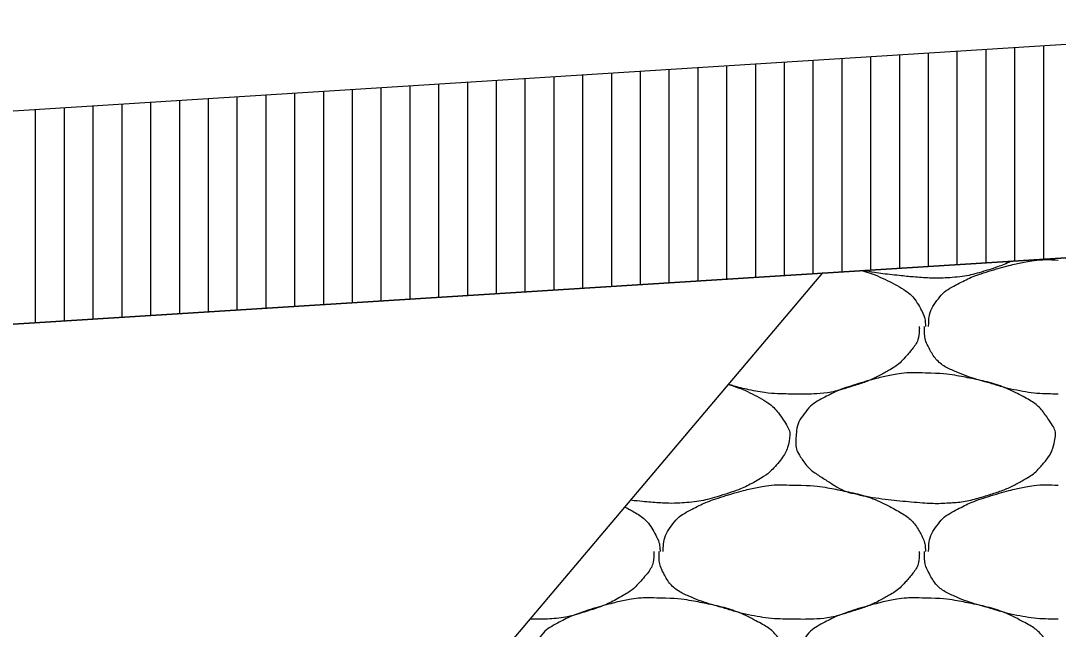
# Model space of a CAD drawing. Extents: x 1373719 to 1374161, y 379835 to 380167.
# Drawn here: x 1373979.062 to 1373980.863, y 379924.524 to 379925.58 of the extents above; entities that cross this region are included whole.
import ezdxf

# ---------------------------------------------------------------- set-up
doc = ezdxf.new("R2010")
doc.units = 0
for name, color, linetype in [('ACHM Surface', 7, 'Continuous'), ('Aggregate Base Course', 7, 'Continuous'), ('Pavement Layers', 7, 'Continuous'), ('SIGNATURE', 7, 'Continuous')]:
    doc.layers.add(name, color=color, linetype=linetype)

msp = doc.modelspace()

# ---------------------------------------------------------------- linework, layer by layer
msp.add_line((1373962.0249, 379924.3496), (1373981.5249, 379925.5802))
at = {"layer": 'ACHM Surface'}
for p, q in [((1373980.688, 379925.1571), (1373980.688, 379925.5273)), ((1373980.738, 379925.1603), (1373980.738, 379925.5305)), ((1373980.788, 379925.1634), (1373980.788, 379925.5337)), ((1373980.838, 379925.1666), (1373980.838, 379925.5368)), ((1373980.438, 379925.1413), (1373980.438, 379925.5116)), ((1373980.488, 379925.1445), (1373980.488, 379925.5147)), ((1373980.538, 379925.1476), (1373980.538, 379925.5179)), ((1373980.588, 379925.1508), (1373980.588, 379925.521)), ((1373980.638, 379925.1539), (1373980.638, 379925.5242)), ((1373980.138, 379925.1224), (1373980.138, 379925.4926)), ((1373980.188, 379925.1255), (1373980.188, 379925.4958)), ((1373980.238, 379925.1287), (1373980.238, 379925.4989)), ((1373980.288, 379925.1319), (1373980.288, 379925.5021)), ((1373980.338, 379925.135), (1373980.338, 379925.5053)), ((1373980.388, 379925.1382), (1373980.388, 379925.5084)), ((1373979.838, 379925.1035), (1373979.838, 379925.4737)), ((1373979.888, 379925.1066), (1373979.888, 379925.4769)), ((1373979.938, 379925.1098), (1373979.938, 379925.48)), ((1373979.988, 379925.1129), (1373979.988, 379925.4832)), ((1373980.038, 379925.1161), (1373980.038, 379925.4863)), ((1373980.088, 379925.1192), (1373980.088, 379925.4895)), ((1373979.538, 379925.0845), (1373979.538, 379925.4548)), ((1373979.588, 379925.0877), (1373979.588, 379925.4579)), ((1373979.638, 379925.0908), (1373979.638, 379925.4611)), ((1373979.688, 379925.094), (1373979.688, 379925.4642)), ((1373979.738, 379925.0971), (1373979.738, 379925.4674)), ((1373979.788, 379925.1003), (1373979.788, 379925.4705)), ((1373979.288, 379925.0688), (1373979.288, 379925.439)), ((1373979.338, 379925.0719), (1373979.338, 379925.4421)), ((1373979.388, 379925.0751), (1373979.388, 379925.4453)), ((1373979.438, 379925.0782), (1373979.438, 379925.4485)), ((1373979.488, 379925.0814), (1373979.488, 379925.4516)), ((1373979.088, 379925.0561), (1373979.088, 379925.4264)), ((1373979.138, 379925.0593), (1373979.138, 379925.4295)), ((1373979.188, 379925.0624), (1373979.188, 379925.4327)), ((1373979.238, 379925.0656), (1373979.238, 379925.4358))]:
    msp.add_line(p, q, dxfattribs=at)
at = {"layer": 'Aggregate Base Course'}
for points, degree in [([(1373980.7821, 379925.163), (1373980.7717, 379925.1581), (1373980.761, 379925.1537), (1373980.7242, 379925.1421), (1373980.6987, 379925.1356), (1373980.6592, 379925.1332), (1373980.646, 379925.1331), (1373980.613, 379925.1353), (1373980.5932, 379925.1372), (1373980.557, 379925.1412), (1373980.5407, 379925.1436), (1373980.5245, 379925.1468)], 3), ([(1373980.6382, 379925.0494), (1373980.6382, 379925.05), (1373980.6382, 379925.0506), (1373980.6382, 379925.0512), (1373980.6385, 379925.0664), (1373980.6428, 379925.0809), (1373980.6526, 379925.0944), (1373980.6625, 379925.108), (1373980.6748, 379925.116), (1373980.6886, 379925.1232), (1373980.7004, 379925.1294), (1373980.7121, 379925.1352), (1373980.7246, 379925.1394), (1373980.7425, 379925.1454), (1373980.7603, 379925.1508), (1373980.7786, 379925.1556), (1373980.7899, 379925.1585), (1373980.8012, 379925.161), (1373980.8128, 379925.1628), (1373980.8295, 379925.1654), (1373980.8465, 379925.166), (1373980.8632, 379925.1646)], 3), ([(1373980.5224, 379925.1467), (1373980.5415, 379925.1408), (1373980.5601, 379925.1332), (1373980.5987, 379925.1125), (1373980.6146, 379925.0986), (1373980.6303, 379925.0694), (1373980.6321, 379925.0605), (1373980.6328, 379925.0506), (1373980.6329, 379925.05), (1373980.6328, 379925.0494)], 3), ([(1373980.622, 379925.0494), (1373980.622, 379925.0476), (1373980.6221, 379925.0458), (1373980.622, 379925.044), (1373980.6213, 379925.0257), (1373980.6097, 379925.0099), (1373980.5968, 379924.9954), (1373980.5886, 379924.9862), (1373980.58, 379924.9796), (1373980.5698, 379924.9738), (1373980.5517, 379924.9635), (1373980.5338, 379924.9548), (1373980.514, 379924.9486), (1373980.4884, 379924.9405), (1373980.4629, 379924.9334), (1373980.4366, 379924.9324), (1373980.4252, 379924.9319), (1373980.4138, 379924.9319), (1373980.4024, 379924.9324)], 3), ([(1373980.8632, 379924.9324), (1373980.8608, 379924.9324), (1373980.8584, 379924.9324), (1373980.856, 379924.9324), (1373980.8361, 379924.9324), (1373980.8163, 379924.9342), (1373980.7966, 379924.9378), (1373980.7756, 379924.9416), (1373980.7555, 379924.948), (1373980.735, 379924.9539), (1373980.7174, 379924.9589), (1373980.7003, 379924.9646), (1373980.6832, 379924.972), (1373980.6641, 379924.9802), (1373980.6483, 379924.994), (1373980.6382, 379925.0134), (1373980.633, 379925.0234), (1373980.631, 379925.0335), (1373980.631, 379925.044), (1373980.631, 379925.0458), (1373980.631, 379925.0476), (1373980.631, 379925.0494)], 3), ([(1373980.6328, 379924.9684), (1373980.6592, 379924.9687), (1373980.6856, 379924.9648), (1373980.712, 379924.9594), (1373980.7442, 379924.9528), (1373980.7739, 379924.943), (1373980.8038, 379924.927), (1373980.8237, 379924.9163), (1373980.8374, 379924.9018), (1373980.8506, 379924.882), (1373980.8563, 379924.8734), (1373980.8593, 379924.8636), (1373980.8578, 379924.855), (1373980.8547, 379924.8381), (1373980.8459, 379924.8213), (1373980.8326, 379924.8064), (1373980.8242, 379924.797), (1373980.8158, 379924.7906), (1373980.8056, 379924.7848), (1373980.7875, 379924.7745), (1373980.7696, 379924.7658), (1373980.7498, 379924.7596), (1373980.7242, 379924.7515), (1373980.6987, 379924.745), (1373980.6724, 379924.7434), (1373980.6592, 379924.7426), (1373980.646, 379924.7425), (1373980.6328, 379924.7434), (1373980.613, 379924.7447), (1373980.5932, 379924.7466), (1373980.5734, 379924.7488), (1373980.5516, 379924.7512), (1373980.5301, 379924.7546), (1373980.5086, 379924.7596), (1373980.4909, 379924.7637), (1373980.4758, 379924.7731), (1373980.46, 379924.783), (1373980.4421, 379924.7942), (1373980.4276, 379924.8051), (1373980.415, 379924.8244), (1373980.4085, 379924.8343), (1373980.4072, 379924.8449), (1373980.4078, 379924.855), (1373980.4086, 379924.8696), (1373980.4117, 379924.8843), (1373980.4222, 379924.8982), (1373980.4328, 379924.9122), (1373980.4444, 379924.9198), (1373980.4582, 379924.927), (1373980.47, 379924.9332), (1373980.4817, 379924.939), (1373980.4942, 379924.9432), (1373980.5121, 379924.9492), (1373980.5299, 379924.9546), (1373980.5482, 379924.9594), (1373980.5595, 379924.9623), (1373980.5708, 379924.9648), (1373980.5824, 379924.9666), (1373980.5991, 379924.9692), (1373980.6161, 379924.9698), (1373980.6328, 379924.9684)], 3), ([(1373980.291, 379924.949), (1373980.3086, 379924.9434), (1373980.3258, 379924.9362), (1373980.3629, 379924.9163), (1373980.3766, 379924.9018), (1373980.3955, 379924.8734), (1373980.3985, 379924.8636), (1373980.3939, 379924.8381), (1373980.3851, 379924.8213), (1373980.3634, 379924.797), (1373980.355, 379924.7906), (1373980.3267, 379924.7745), (1373980.3088, 379924.7658), (1373980.2634, 379924.7515), (1373980.2379, 379924.745), (1373980.1984, 379924.7426), (1373980.1852, 379924.7425), (1373980.155, 379924.7445), (1373980.138, 379924.7461), (1373980.121, 379924.7479)], 3), ([(1373980.4024, 379924.9324), (1373980.4, 379924.9324), (1373980.3976, 379924.9324), (1373980.3753, 379924.9324), (1373980.3555, 379924.9342), (1373980.3205, 379924.9405), (1373980.3057, 379924.9447), (1373980.291, 379924.949)], 3), ([(1373980.1774, 379924.6588), (1373980.1774, 379924.6594), (1373980.1774, 379924.66), (1373980.1774, 379924.6606), (1373980.1777, 379924.6758), (1373980.182, 379924.6903), (1373980.1918, 379924.7038), (1373980.2017, 379924.7174), (1373980.214, 379924.7254), (1373980.2278, 379924.7326), (1373980.2396, 379924.7388), (1373980.2513, 379924.7446), (1373980.2638, 379924.7488), (1373980.2817, 379924.7548), (1373980.2995, 379924.7602), (1373980.3178, 379924.765), (1373980.3291, 379924.7679), (1373980.3404, 379924.7704), (1373980.352, 379924.7722), (1373980.3687, 379924.7748), (1373980.3857, 379924.7754), (1373980.4024, 379924.774)], 3), ([(1373980.4024, 379924.774), (1373980.4042, 379924.7739), (1373980.406, 379924.7741), (1373980.4078, 379924.774)], 2), ([(1373980.4078, 379924.774), (1373980.4342, 379924.7743), (1373980.4606, 379924.7704), (1373980.487, 379924.765), (1373980.5192, 379924.7584), (1373980.5489, 379924.7486), (1373980.5788, 379924.7326), (1373980.5987, 379924.7219), (1373980.6146, 379924.708), (1373980.6256, 379924.6876), (1373980.6303, 379924.6788), (1373980.6321, 379924.6699), (1373980.6328, 379924.6606), (1373980.6328, 379924.66), (1373980.6329, 379924.6594), (1373980.6328, 379924.6588)], 3), ([(1373980.6382, 379924.6588), (1373980.6382, 379924.6594), (1373980.6382, 379924.66), (1373980.6382, 379924.6606), (1373980.6385, 379924.6758), (1373980.6428, 379924.6903), (1373980.6526, 379924.7038), (1373980.6625, 379924.7174), (1373980.6748, 379924.7254), (1373980.6886, 379924.7326), (1373980.7004, 379924.7388), (1373980.7121, 379924.7446), (1373980.7246, 379924.7488), (1373980.7425, 379924.7548), (1373980.7603, 379924.7602), (1373980.7786, 379924.765), (1373980.7899, 379924.7679), (1373980.8012, 379924.7704), (1373980.8128, 379924.7722), (1373980.8295, 379924.7748), (1373980.8465, 379924.7754), (1373980.8632, 379924.774)], 3), ([(1373980.1111, 379924.7362), (1373980.1134, 379924.735), (1373980.1157, 379924.7338), (1373980.1379, 379924.7219), (1373980.1538, 379924.708), (1373980.1695, 379924.6788), (1373980.1713, 379924.6699), (1373980.172, 379924.66), (1373980.1721, 379924.6594), (1373980.172, 379924.6588)], 3), ([(1373980.1612, 379924.6588), (1373980.1612, 379924.657), (1373980.1613, 379924.6552), (1373980.1605, 379924.6351), (1373980.1489, 379924.6193), (1373980.1278, 379924.5956), (1373980.1192, 379924.589), (1373980.0909, 379924.5729), (1373980.073, 379924.5642), (1373980.0276, 379924.5499), (1373980.0021, 379924.5428), (1373979.9661, 379924.5414), (1373979.9564, 379924.5413), (1373979.9467, 379924.5416)], 3), ([(1373980.4024, 379924.5418), (1373980.4, 379924.5418), (1373980.3976, 379924.5418), (1373980.3952, 379924.5418), (1373980.3753, 379924.5418), (1373980.3555, 379924.5436), (1373980.3358, 379924.5472), (1373980.3148, 379924.551), (1373980.2947, 379924.5574), (1373980.2742, 379924.5633), (1373980.2566, 379924.5683), (1373980.2395, 379924.574), (1373980.2224, 379924.5814), (1373980.2033, 379924.5896), (1373980.1875, 379924.6034), (1373980.1774, 379924.6228), (1373980.1722, 379924.6328), (1373980.1702, 379924.6429), (1373980.1702, 379924.6534), (1373980.1702, 379924.6552), (1373980.1702, 379924.657), (1373980.1702, 379924.6588)], 3), ([(1373980.622, 379924.6588), (1373980.622, 379924.657), (1373980.6221, 379924.6552), (1373980.622, 379924.6534), (1373980.6213, 379924.6351), (1373980.6097, 379924.6193), (1373980.5968, 379924.6048), (1373980.5886, 379924.5956), (1373980.58, 379924.589), (1373980.5698, 379924.5832), (1373980.5517, 379924.5729), (1373980.5338, 379924.5642), (1373980.514, 379924.558), (1373980.4884, 379924.5499), (1373980.4629, 379924.5428), (1373980.4366, 379924.5418), (1373980.4252, 379924.5413), (1373980.4138, 379924.5413), (1373980.4024, 379924.5418)], 3), ([(1373980.8632, 379924.5418), (1373980.8608, 379924.5418), (1373980.8584, 379924.5418), (1373980.856, 379924.5418), (1373980.8361, 379924.5418), (1373980.8163, 379924.5436), (1373980.7966, 379924.5472), (1373980.7756, 379924.551), (1373980.7555, 379924.5574), (1373980.735, 379924.5633), (1373980.7174, 379924.5683), (1373980.7003, 379924.574), (1373980.6832, 379924.5814), (1373980.6641, 379924.5896), (1373980.6483, 379924.6034), (1373980.6382, 379924.6228), (1373980.633, 379924.6328), (1373980.631, 379924.6429), (1373980.631, 379924.6534), (1373980.631, 379924.6552), (1373980.631, 379924.657), (1373980.631, 379924.6588)], 3), ([(1373980.172, 379924.5778), (1373980.1984, 379924.5781), (1373980.2248, 379924.5742), (1373980.2512, 379924.5688), (1373980.2834, 379924.5622), (1373980.3131, 379924.5524), (1373980.343, 379924.5364), (1373980.3629, 379924.5257), (1373980.3766, 379924.5112), (1373980.3898, 379924.4914), (1373980.3955, 379924.4828), (1373980.3985, 379924.473), (1373980.397, 379924.4644), (1373980.3939, 379924.4475), (1373980.3851, 379924.4307), (1373980.3718, 379924.4158), (1373980.3634, 379924.4064), (1373980.355, 379924.4), (1373980.3448, 379924.3942), (1373980.3267, 379924.3839), (1373980.3088, 379924.3752), (1373980.289, 379924.369), (1373980.2634, 379924.3609), (1373980.2379, 379924.3544), (1373980.2116, 379924.3528), (1373980.1984, 379924.352), (1373980.1852, 379924.3519), (1373980.172, 379924.3528), (1373980.1522, 379924.3541), (1373980.1324, 379924.356), (1373980.1126, 379924.3582), (1373980.0908, 379924.3606), (1373980.0693, 379924.364), (1373980.0478, 379924.369), (1373980.0301, 379924.3731), (1373980.015, 379924.3825), (1373979.9992, 379924.3924), (1373979.9813, 379924.4036), (1373979.9668, 379924.4145), (1373979.9542, 379924.4338), (1373979.9477, 379924.4437), (1373979.9464, 379924.4543), (1373979.947, 379924.4644), (1373979.9478, 379924.479), (1373979.9509, 379924.4937), (1373979.9614, 379924.5076), (1373979.972, 379924.5216), (1373979.9836, 379924.5292), (1373979.9974, 379924.5364), (1373980.0092, 379924.5426), (1373980.0209, 379924.5484), (1373980.0334, 379924.5526), (1373980.0513, 379924.5586), (1373980.0691, 379924.564), (1373980.0874, 379924.5688), (1373980.0987, 379924.5717), (1373980.11, 379924.5742), (1373980.1216, 379924.576), (1373980.1383, 379924.5786), (1373980.1553, 379924.5792), (1373980.172, 379924.5778)], 3), ([(1373980.6328, 379924.5778), (1373980.6592, 379924.5781), (1373980.6856, 379924.5742), (1373980.712, 379924.5688), (1373980.7442, 379924.5622), (1373980.7739, 379924.5524), (1373980.8038, 379924.5364), (1373980.8237, 379924.5257), (1373980.8374, 379924.5112), (1373980.8506, 379924.4914), (1373980.8563, 379924.4828), (1373980.8593, 379924.473), (1373980.8578, 379924.4644), (1373980.8547, 379924.4475), (1373980.8459, 379924.4307), (1373980.8326, 379924.4158), (1373980.8242, 379924.4064), (1373980.8158, 379924.4), (1373980.8056, 379924.3942), (1373980.7875, 379924.3839), (1373980.7696, 379924.3752), (1373980.7498, 379924.369), (1373980.7242, 379924.3609), (1373980.6987, 379924.3544), (1373980.6724, 379924.3528), (1373980.6592, 379924.352), (1373980.646, 379924.3519), (1373980.6328, 379924.3528), (1373980.613, 379924.3541), (1373980.5932, 379924.356), (1373980.5734, 379924.3582), (1373980.5516, 379924.3606), (1373980.5301, 379924.364), (1373980.5086, 379924.369), (1373980.4909, 379924.3731), (1373980.4758, 379924.3825), (1373980.46, 379924.3924), (1373980.4421, 379924.4036), (1373980.4276, 379924.4145), (1373980.415, 379924.4338), (1373980.4085, 379924.4437), (1373980.4072, 379924.4543), (1373980.4078, 379924.4644), (1373980.4086, 379924.479), (1373980.4117, 379924.4937), (1373980.4222, 379924.5076), (1373980.4328, 379924.5216), (1373980.4444, 379924.5292), (1373980.4582, 379924.5364), (1373980.47, 379924.5426), (1373980.4817, 379924.5484), (1373980.4942, 379924.5526), (1373980.5121, 379924.5586), (1373980.5299, 379924.564), (1373980.5482, 379924.5688), (1373980.5595, 379924.5717), (1373980.5708, 379924.5742), (1373980.5824, 379924.576), (1373980.5991, 379924.5786), (1373980.6161, 379924.5792), (1373980.6328, 379924.5778)], 3)]:
    msp.add_open_spline(points, degree=degree, dxfattribs=at)
at = {"layer": 'Pavement Layers'}
msp.add_line((1373962.0249, 379923.9793), (1373981.5249, 379925.2099), dxfattribs=at)
at = {"layer": 'SIGNATURE'}
msp.add_lwpolyline([(1373980.4544, 379925.1424), (1373981.5249, 379925.2099), (1373981.1765, 379925.5582), (1373981.5249, 379925.5802), (1373986.3251, 379923.9801), (1373979.0862, 379923.5233), (1373980.4544, 379925.1424)], dxfattribs=at)
msp.add_lwpolyline([(1373942.5249, 379922.7487), (1373942.9199, 379923.1439), (1373962.0249, 379924.3496), (1373981.1765, 379925.5582), (1373981.5249, 379925.2099), (1373962.0249, 379923.9793)], close=True, dxfattribs=at)

doc.saveas('drawing.dxf')
